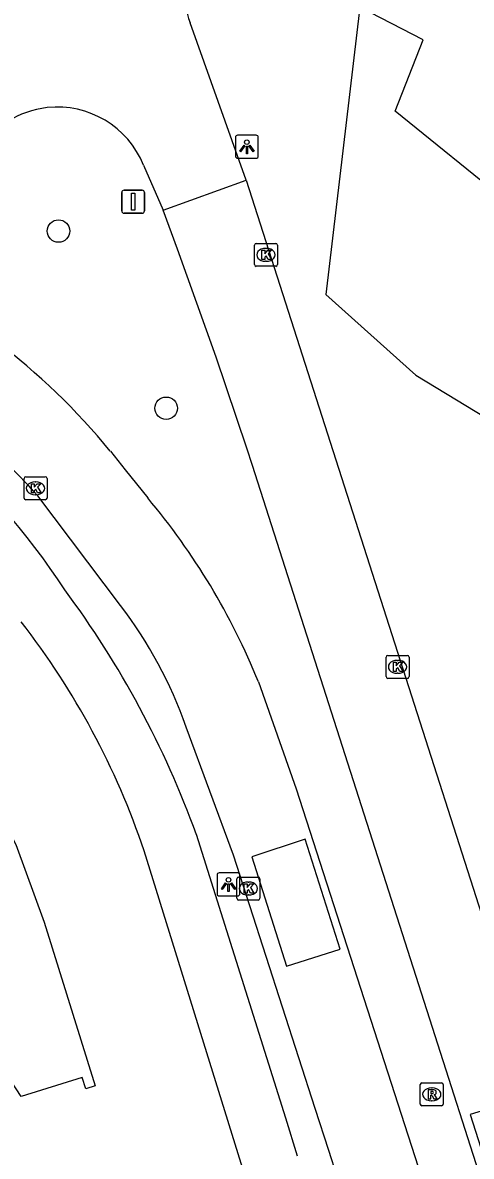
# Model space of a CAD drawing. Extents: x 155275 to 156263, y 382654 to 383635.
# Drawn here: x 156057.62 to 156077.14, y 382926.23 to 382975.58 of the extents above; entities that cross this region are included whole.
import ezdxf

# ---------------------------------------------------------------- set-up
doc = ezdxf.new("R2010")
doc.units = 0
for name, color, linetype in [('IMGEO_Boom', 7, 'Continuous'), ('IMGEO_Kolk', 7, 'Continuous'), ('IMGEO_Lichtpunt', 7, 'Continuous'), ('IMGEO_Loofbos', 7, 'Continuous'), ('IMGEO_Pand', 7, 'Continuous'), ('IMGEO_Rijbaan_lokaal_gesloten', 7, 'Continuous'), ('IMGEO_Rijbaan_lokaal_open', 7, 'Continuous'), ('IMGEO_Rioolput', 7, 'Continuous'), ('IMGEO_Verkeersbordpaal', 7, 'Continuous'), ('IMGEO_Voetpad_open', 7, 'Continuous')]:
    doc.layers.add(name, color=color, linetype=linetype)

msp = doc.modelspace()

# ---------------------------------------------------------------- linework, layer by layer
at = {"layer": 'IMGEO_Boom'}
for centre in [(156059.186, 382966.507), (156063.866, 382958.792)]:
    msp.add_circle(centre, 0.489, dxfattribs=at)
at = {"layer": 'IMGEO_Kolk'}
for p, q in [((156067.709, 382965.044), (156067.709, 382965.896)), ((156067.784, 382965.97), (156068.636, 382965.97)), ((156068.197, 382965.75), (156068.222, 382965.75)), ((156068.71, 382965.896), (156068.71, 382965.044)), ((156068.22, 382965.19), (156068.195, 382965.19)), ((156068.636, 382964.97), (156067.784, 382964.97)), ((156057.683, 382954.883), (156057.683, 382955.735)), ((156057.758, 382955.809), (156058.61, 382955.809)), ((156058.684, 382955.735), (156058.684, 382954.883)), ((156058.171, 382955.589), (156058.196, 382955.589)), ((156058.61, 382954.809), (156057.758, 382954.809)), ((156058.194, 382955.029), (156058.169, 382955.029)), ((156073.433, 382947.112), (156073.433, 382947.964)), ((156073.508, 382948.038), (156074.36, 382948.038)), ((156074.434, 382947.964), (156074.434, 382947.112)), ((156073.921, 382947.818), (156073.946, 382947.818)), ((156074.36, 382947.038), (156073.508, 382947.038)), ((156073.944, 382947.258), (156073.919, 382947.258)), ((156066.943, 382937.464), (156066.943, 382938.316)), ((156067.018, 382938.39), (156067.87, 382938.39)), ((156067.431, 382938.17), (156067.456, 382938.17)), ((156067.944, 382938.316), (156067.944, 382937.464)), ((156067.454, 382937.61), (156067.429, 382937.61)), ((156067.87, 382937.39), (156067.018, 382937.39))]:
    msp.add_line(p, q, dxfattribs=at)
for points in [[(156067.709, 382965.044), (156067.709, 382965.896)], [(156067.784, 382965.97), (156068.636, 382965.97)], [(156068.03, 382965.67), (156068.153, 382965.67), (156068.153, 382965.519), (156068.283, 382965.67), (156068.447, 382965.67), (156068.301, 382965.519), (156068.454, 382965.27), (156068.302, 382965.27), (156068.217, 382965.434), (156068.153, 382965.367), (156068.153, 382965.27), (156068.03, 382965.27), (156068.03, 382965.67)], [(156068.71, 382965.896), (156068.71, 382965.044)], [(156068.636, 382964.97), (156067.784, 382964.97)], [(156057.683, 382954.883), (156057.683, 382955.735)], [(156057.758, 382955.809), (156058.61, 382955.809)], [(156058.684, 382955.735), (156058.684, 382954.883)], [(156058.004, 382955.509), (156058.127, 382955.509), (156058.127, 382955.358), (156058.257, 382955.509), (156058.421, 382955.509), (156058.275, 382955.358), (156058.428, 382955.109), (156058.276, 382955.109), (156058.191, 382955.273), (156058.127, 382955.206), (156058.127, 382955.109), (156058.004, 382955.109), (156058.004, 382955.509)], [(156058.61, 382954.809), (156057.758, 382954.809)], [(156073.433, 382947.112), (156073.433, 382947.964)], [(156073.508, 382948.038), (156074.36, 382948.038)], [(156074.434, 382947.964), (156074.434, 382947.112)], [(156073.754, 382947.738), (156073.877, 382947.738), (156073.877, 382947.587), (156074.007, 382947.738), (156074.171, 382947.738), (156074.025, 382947.587), (156074.178, 382947.338), (156074.026, 382947.338), (156073.941, 382947.502), (156073.877, 382947.435), (156073.877, 382947.338), (156073.754, 382947.338), (156073.754, 382947.738)], [(156074.36, 382947.038), (156073.508, 382947.038)], [(156066.943, 382937.464), (156066.943, 382938.316)], [(156067.018, 382938.39), (156067.87, 382938.39)], [(156067.264, 382938.09), (156067.387, 382938.09), (156067.387, 382937.939), (156067.517, 382938.09), (156067.681, 382938.09), (156067.535, 382937.939), (156067.688, 382937.69), (156067.536, 382937.69), (156067.451, 382937.854), (156067.387, 382937.787), (156067.387, 382937.69), (156067.264, 382937.69), (156067.264, 382938.09)], [(156067.944, 382938.316), (156067.944, 382937.464)], [(156067.87, 382937.39), (156067.018, 382937.39)]]:
    msp.add_lwpolyline(points, dxfattribs=at)
for centre, start, end in [((156067.786, 382965.894), 91.552, 178.448), ((156067.786, 382965.894), 91.552, 178.448), ((156068.634, 382965.894), 1.552, 88.448), ((156068.634, 382965.894), 1.552, 88.448), ((156067.786, 382965.046), 181.552, 268.448), ((156067.786, 382965.046), 181.552, 268.448), ((156068.634, 382965.046), 271.552, 358.448), ((156068.634, 382965.046), 271.552, 358.448), ((156057.76, 382955.733), 91.552, 178.448), ((156057.76, 382955.733), 91.552, 178.448), ((156058.608, 382955.733), 1.552, 88.448), ((156058.608, 382955.733), 1.552, 88.448), ((156057.76, 382954.885), 181.552, 268.448), ((156057.76, 382954.885), 181.552, 268.448), ((156058.608, 382954.885), 271.552, 358.448), ((156058.608, 382954.885), 271.552, 358.448), ((156073.51, 382947.962), 91.552, 178.448), ((156073.51, 382947.962), 91.552, 178.448), ((156074.358, 382947.962), 1.552, 88.448), ((156074.358, 382947.962), 1.552, 88.448), ((156073.51, 382947.114), 181.552, 268.448), ((156073.51, 382947.114), 181.552, 268.448), ((156074.358, 382947.114), 271.552, 358.448), ((156074.358, 382947.114), 271.552, 358.448), ((156067.02, 382938.314), 91.552, 178.448), ((156067.02, 382938.314), 91.552, 178.448), ((156067.868, 382938.314), 1.552, 88.448), ((156067.868, 382938.314), 1.552, 88.448), ((156067.02, 382937.466), 181.552, 268.448), ((156067.02, 382937.466), 181.552, 268.448), ((156067.868, 382937.466), 271.552, 358.448), ((156067.868, 382937.466), 271.552, 358.448)]:
    msp.add_arc(centre, 0.0765, start, end, dxfattribs=at)
for centre, major_axis, ratio, start_param, end_param in [((156068.196, 382965.47), (-0.387, 0.002), 0.722429, 4.712389, 7.853982), ((156068.221, 382965.47), (-0.39, 0.002), 0.717154, 1.570796, 4.712389), ((156058.17, 382955.309), (-0.387, 0.002), 0.722429, 4.712389, 7.853982), ((156058.195, 382955.309), (-0.39, 0.002), 0.717154, 1.570796, 4.712389), ((156073.92, 382947.538), (-0.387, 0.002), 0.722429, 4.712389, 7.853982), ((156073.945, 382947.538), (-0.39, 0.002), 0.717154, 1.570796, 4.712389), ((156067.43, 382937.89), (-0.387, 0.002), 0.722429, 4.712389, 7.853982), ((156067.455, 382937.89), (-0.39, 0.002), 0.717154, 1.570796, 4.712389)]:
    msp.add_ellipse(centre, major_axis=major_axis, ratio=ratio, start_param=start_param, end_param=end_param, dxfattribs=at)
at = {"layer": 'IMGEO_Lichtpunt'}
for p, q in [((156066.879, 382970.577), (156066.879, 382969.77)), ((156066.879, 382970.577), (156066.879, 382969.77)), ((156067.781, 382970.672), (156066.973, 382970.672)), ((156067.781, 382970.672), (156066.973, 382970.672)), ((156067.875, 382969.77), (156067.875, 382970.577)), ((156067.875, 382969.77), (156067.875, 382970.577)), ((156066.973, 382969.676), (156067.781, 382969.676)), ((156066.973, 382969.676), (156067.781, 382969.676)), ((156066.08, 382938.471), (156066.08, 382937.664)), ((156066.08, 382938.471), (156066.08, 382937.664)), ((156066.982, 382938.566), (156066.174, 382938.566)), ((156066.982, 382938.566), (156066.174, 382938.566)), ((156067.076, 382937.664), (156067.076, 382938.471)), ((156067.076, 382937.664), (156067.076, 382938.471)), ((156066.174, 382937.57), (156066.982, 382937.57)), ((156066.174, 382937.57), (156066.982, 382937.57))]:
    msp.add_line(p, q, dxfattribs=at)
for points in [[(156067.253, 382970.241), (156067.292, 382970.213), (156067.104, 382969.951), (156067.066, 382969.978), (156067.253, 382970.241)], [(156067.355, 382970.193), (156067.402, 382970.193), (156067.402, 382969.871), (156067.355, 382969.871), (156067.355, 382970.193)], [(156067.465, 382970.213), (156067.503, 382970.24), (156067.69, 382969.978), (156067.651, 382969.95), (156067.465, 382970.213)], [(156066.454, 382938.135), (156066.493, 382938.107), (156066.305, 382937.845), (156066.267, 382937.872), (156066.454, 382938.135)], [(156066.556, 382938.087), (156066.603, 382938.087), (156066.603, 382937.765), (156066.556, 382937.765), (156066.556, 382938.087)], [(156066.666, 382938.107), (156066.704, 382938.134), (156066.891, 382937.872), (156066.852, 382937.844), (156066.666, 382938.107)]]:
    msp.add_lwpolyline(points, dxfattribs=at)
for centre in [(156067.378, 382970.375), (156066.579, 382938.269)]:
    msp.add_circle(centre, 0.0994, dxfattribs=at)
for centre, start, end in [((156066.973, 382970.577), 90, 180), ((156066.973, 382970.577), 90, 180), ((156067.781, 382970.577), 0, 90), ((156067.781, 382970.577), 0, 90), ((156066.973, 382969.77), 180, 270), ((156066.973, 382969.77), 180, 270), ((156067.781, 382969.77), 270, 0), ((156067.781, 382969.77), 270, 360), ((156066.174, 382938.471), 90, 180), ((156066.174, 382938.471), 90, 180), ((156066.982, 382938.471), 0, 90), ((156066.982, 382938.471), 0, 90), ((156066.174, 382937.664), 180, 270), ((156066.174, 382937.664), 180, 270), ((156066.982, 382937.664), 270, 0), ((156066.982, 382937.664), 270, 360)]:
    msp.add_arc(centre, 0.0946, start, end, dxfattribs=at)
at = {"layer": 'IMGEO_Loofbos'}
msp.add_lwpolyline([(156078.276, 382981.51), (156077.463, 382978.688), (156079.093, 382975.264), (156085.124, 382972.638), (156085.766, 382969.32), (156083.743, 382965.789), (156081.696, 382964.754), (156078.771, 382967.721), (156073.829, 382971.723), (156075.048, 382974.831), (156072.296, 382976.249), (156070.817, 382963.738), (156074.729, 382960.232), (156081.726, 382955.988), (156089.862, 382952.414), (156094.65, 382953.809)], dxfattribs=at)
at = {"layer": 'IMGEO_Pand'}
msp.add_lwpolyline([(156054.1, 382945.518), (156055.467, 382943.461), (156057.325, 382939.804), (156058.558, 382936.426), (156060.785, 382929.297), (156060.377, 382929.172), (156060.218, 382929.667), (156057.566, 382928.844), (156052.015, 382937.302), (156054.739, 382939.077), (156053.044, 382941.853), (156047.994, 382943.7), (156043.362, 382945.372)], dxfattribs=at)
at = {"layer": 'IMGEO_Rijbaan_lokaal_gesloten'}
for points in [[(156063.732, 382967.417), (156067.344, 382968.725)], [(156067.344, 382968.725), (156068.806, 382964.148), (156083.074, 382919.665)], [(156087.194, 382894.668), (156085.526, 382900.358), (156067.627, 382956.302), (156067.374, 382957.055), (156066.044, 382961.015), (156064.367, 382965.722), (156063.732, 382967.417)], [(156061.438, 382956.927), (156062.085, 382956.117), (156063.063, 382954.891)], [(156061.881, 382950.204), (156058.279, 382954.978)], [(156067.881, 382946.879), (156069.527, 382942.225), (156085.596, 382892.423)], [(156071.3, 382925.359), (156070.937, 382926.486), (156070.347, 382928.319), (156066.798, 382939.342), (156064.734, 382944.919)]]:
    msp.add_lwpolyline(points, dxfattribs=at)
for centre, radius, start, end in [((156038.168, 382937.782), 30.133, 39.4462, 52.6374), ((156034.199, 382933.519), 32.254, 41.7056, 57.7251), ((156040.331, 382935.767), 29.706, 21.9669, 40.0741), ((156046.727, 382938.611), 19.08, 19.3062, 37.4168)]:
    msp.add_arc(centre, radius, start, end, dxfattribs=at)
at = {"layer": 'IMGEO_Rijbaan_lokaal_open'}
for points in [[(156067.344, 382968.725), (156064.904, 382975.575)], [(156062.884, 382969.373), (156063.732, 382967.417)], [(156069.096, 382934.511), (156071.439, 382935.25), (156069.909, 382940.036), (156067.59, 382939.265), (156069.096, 382934.511)], [(156078.622, 382923.291), (156080.931, 382923.987), (156079.381, 382928.75), (156077.097, 382928.053), (156078.622, 382923.291)]]:
    msp.add_lwpolyline(points, dxfattribs=at)
for centre, radius, start, end in [((156070.047, 382977.4), 5.457, 183.848, 199.5411), ((156059.103, 382967.956), 3.941, 95.9232, 149.9932), ((156059.135, 382967.855), 4.045, 22.0404, 96.2294)]:
    msp.add_arc(centre, radius, start, end, dxfattribs=at)
at = {"layer": 'IMGEO_Rioolput'}
for p, q in [((156074.921, 382928.506), (156074.921, 382929.358)), ((156074.996, 382929.432), (156075.848, 382929.432)), ((156075.409, 382929.212), (156075.434, 382929.212)), ((156075.922, 382929.358), (156075.922, 382928.506)), ((156075.432, 382928.652), (156075.407, 382928.652)), ((156075.848, 382928.432), (156074.996, 382928.432))]:
    msp.add_line(p, q, dxfattribs=at)
for points in [[(156074.921, 382928.506), (156074.921, 382929.358)], [(156074.996, 382929.432), (156075.848, 382929.432)], [(156075.51, 382929.13), (156075.258, 382929.132), (156075.258, 382928.732)], [(156075.922, 382929.358), (156075.922, 382928.506)], [(156075.258, 382928.732), (156075.382, 382928.732), (156075.382, 382928.894), (156075.393, 382928.894)], [(156075.436, 382929.051), (156075.382, 382929.051), (156075.382, 382928.97)], [(156075.382, 382928.97), (156075.434, 382928.97)], [(156075.44, 382928.865), (156075.511, 382928.732), (156075.651, 382928.732), (156075.586, 382928.858)], [(156075.848, 382928.432), (156074.996, 382928.432)]]:
    msp.add_lwpolyline(points, dxfattribs=at)
for centre, radius, start, end in [((156074.998, 382929.356), 0.0765, 91.552, 178.448), ((156074.998, 382929.356), 0.0765, 91.552, 178.448), ((156075.509, 382929.02), 0.109, 350.3612, 89.416), ((156075.846, 382929.356), 0.0765, 1.552, 88.448), ((156075.846, 382929.356), 0.0765, 1.552, 88.448), ((156075.392, 382928.841), 0.0533, 26.0293, 88.6989), ((156075.418, 382929.159), 0.19, 274.7715, 282.9687), ((156075.442, 382928.955), 0.0964, 77.0061, 93.1865), ((156075.456, 382929.012), 0.0378, 276.6634, 79.6772), ((156075.507, 382929.02), 0.112, 277.5842, 350.9817), ((156075.491, 382928.805), 0.108, 29.5134, 73.7905), ((156074.998, 382928.508), 0.0765, 181.552, 268.448), ((156074.998, 382928.508), 0.0765, 181.552, 268.448), ((156075.846, 382928.508), 0.0765, 271.552, 358.448), ((156075.846, 382928.508), 0.0765, 271.552, 358.448)]:
    msp.add_arc(centre, radius, start, end, dxfattribs=at)
for centre, major_axis, ratio, start_param, end_param in [((156075.408, 382928.932), (-0.387, 0.002), 0.722429, 4.712389, 7.853982), ((156075.433, 382928.932), (-0.39, 0.002), 0.717154, 1.570796, 4.712389)]:
    msp.add_ellipse(centre, major_axis=major_axis, ratio=ratio, start_param=start_param, end_param=end_param, dxfattribs=at)
at = {"layer": 'IMGEO_Verkeersbordpaal'}
for p, q in [((156061.934, 382967.383), (156061.934, 382968.183)), ((156061.934, 382968.183), (156061.934, 382967.383)), ((156062.034, 382968.283), (156062.824, 382968.283)), ((156062.824, 382968.283), (156062.034, 382968.283)), ((156062.924, 382968.183), (156062.924, 382967.383)), ((156062.924, 382967.383), (156062.924, 382968.183)), ((156062.824, 382967.283), (156062.034, 382967.283)), ((156062.034, 382967.283), (156062.824, 382967.283))]:
    msp.add_line(p, q, dxfattribs=at)
msp.add_lwpolyline([(156062.354, 382968.158), (156062.504, 382968.158), (156062.504, 382967.408), (156062.354, 382967.408), (156062.354, 382968.158)], dxfattribs=at)
for centre, start, end in [((156062.034, 382968.183), 90, 180), ((156062.034, 382968.183), 90, 180), ((156062.824, 382968.183), 0, 90), ((156062.824, 382968.183), 360, 90), ((156062.034, 382967.383), 180, 270), ((156062.034, 382967.383), 180, 270), ((156062.824, 382967.383), 270, 0), ((156062.824, 382967.383), 270, 0)]:
    msp.add_arc(centre, 0.1, start, end, dxfattribs=at)
at = {"layer": 'IMGEO_Voetpad_open'}
for points in [[(156069.587, 382926.234), (156069.066, 382927.892), (156065.184, 382940.234)], [(156067.267, 382925.506), (156062.907, 382939.532)]]:
    msp.add_lwpolyline(points, dxfattribs=at)
for centre, radius, start, end in [((156034.113, 382934.396), 30.238, 33.067, 66.9438), ((156026.068, 382926.075), 41.599, 19.8988, 36.6277), ((156030.728, 382928.697), 33.954, 18.6092, 37.7837)]:
    msp.add_arc(centre, radius, start, end, dxfattribs=at)

doc.saveas('drawing.dxf')
